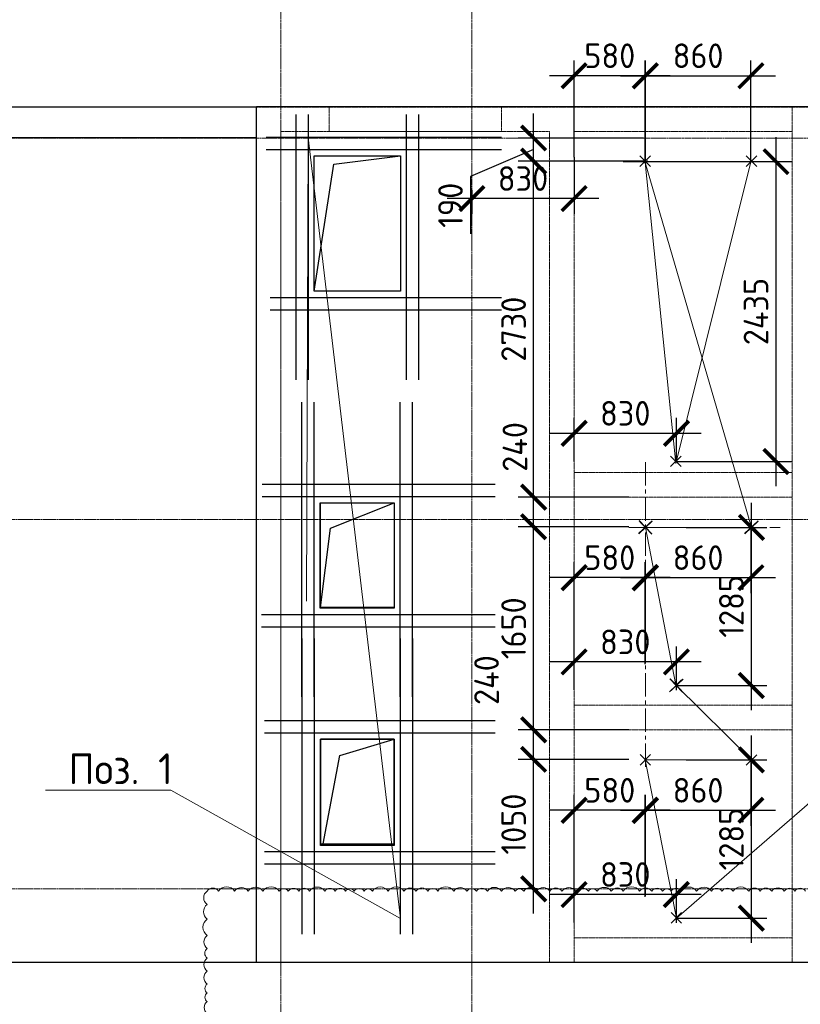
# Model space of a CAD drawing. Header units: millimetres. Extents: x -348641 to 659084, y -187953 to 16029.
# Tile 607 of 656: x -95085 to -88747, y -82071 to -74071. Entities that reach past the tile are written whole.
import ezdxf
from ezdxf import colors
from ezdxf.entities.mleader import LeaderData, LeaderLine
from ezdxf.math import Vec2, Vec3

# ---------------------------------------------------------------- set-up
doc = ezdxf.new("R2010")
doc.units = ezdxf.units.MM
for name, pattern in [('______5', [1100, 800, -100, 100, -100]), ('CENTER2', [28.575, 19.05, -3.175, 3.175, -3.175]), ('DASHED', [7, 5, -2, 0]), ('осевая', [50.8, 31.75, -6.35, 6.35, -6.35])]:
    doc.linetypes.add(name, pattern=pattern)
doc.layers.add('1Frame', color=255, linetype='Continuous')
doc.layers.add('2CenterLine', color=2, linetype='CENTER2')
for name, color, linetype, lineweight in [('_0.25', 114, 'Continuous', 25), ('_0.5', 94, 'Continuous', 50), ('Standard', 7, 'Continuous', 25), ('Оси', 40, '______5', 18), ('Перекрытие ж_бетон', 1, 'Continuous', 30), ('подоснова', 151, 'Continuous', 5), ('СТЕНЫ', 3, 'Continuous', 30)]:
    doc.layers.add(name, color=color, linetype=linetype, lineweight=lineweight)
doc.styles.add('GOST-2.304_Type-B', font='GOST_Common.ttf')
doc.dimstyles.new('СПДС', dxfattribs={"dimscale": 100, "dimtxt": 2.5, "dimasz": 2, "dimexe": 1.25, "dimexo": 0, "dimtad": 1, "dimdec": 0, "dimrnd": 5, "dimtxsty": 'GOST-2.304_Type-B', "dimblk": 'ARCHTICK', "dimcen": 2.5, "dimdle": 2, "dimclrd": 1, "dimclre": 1, "dimclrt": 1, "dimadec": 0, "dimazin": 2, "dimtfac": 0.75, "dimtdec": 0, "dimtmove": 1, "dimatfit": 3, "dimfxl": 1, "dimtfillclr": 256, "dimtolj": 1, "dimarcsym": 1})

# ---------------------------------------------------------------- blocks, each defined once
blk = doc.blocks.new('*U645')
at = {"layer": '_0.25', "ltscale": 100}
blk.add_lwpolyline([(0, 700), (1100, 700), (1100, 0), (0, 0)], close=True, dxfattribs=at)
at = {"layer": '_0.5', "color": 7, "lineweight": 30, "ltscale": 100}
for p, q in [((-150, 1057.5), (-150, -820)), ((-50, 1057.5), (-50, -820)), ((1150, -820), (1150, 1089.4)), ((1250, -820), (1250, 1089.4)), ((1436.9, 850), (-720, 850)), ((1436.9, 750), (-720, 750)), ((-720, -50), (1436.9, -50)), ((-720, -150), (1436.9, -150))]:
    blk.add_line(p, q, dxfattribs=at)
blk = doc.blocks.new('*U646')
at = {"layer": '_0.25', "ltscale": 100}
blk.add_lwpolyline([(0, 600.5), (855.1, 600.5), (855.1, 0), (0, 0)], close=True, dxfattribs=at)
at = {"layer": '_0.5', "color": 7, "lineweight": 30, "ltscale": 100}
for p, q in [((-150, 1077.3), (-150, -820)), ((-50, 1077.3), (-50, -820)), ((905.1, -820), (905.1, 1071.6)), ((1005.1, -820), (1005.1, 1071.6)), ((1675.1, 750.5), (-720, 750.5)), ((1675.1, 650.5), (-720, 650.5)), ((-720, -50), (1675.1, -50)), ((-720, -150), (1675.1, -150))]:
    blk.add_line(p, q, dxfattribs=at)
blk = doc.blocks.new('*U647')
at = {"layer": '_0.25', "ltscale": 100}
blk.add_lwpolyline([(0, 600.5), (862.3, 600.5), (862.3, 0), (0, 0)], close=True, dxfattribs=at)
at = {"layer": '_0.5', "color": 7, "lineweight": 30, "ltscale": 100}
for p, q in [((-150, 1054.6), (-150, -820)), ((-50, 1054.6), (-50, -820)), ((912.3, -820), (912.3, 1054.6)), ((1012.3, -820), (1012.3, 1054.6)), ((1682.3, 750.5), (-720, 750.5)), ((1682.3, 650.5), (-720, 650.5)), ((-720, -50), (1682.3, -50)), ((-720, -150), (1682.3, -150))]:
    blk.add_line(p, q, dxfattribs=at)
blk = doc.blocks.new('_None')
blk = doc.blocks.new('лифт мал.')
at = {"layer": '1Frame'}
for p, q in [((-133316.1, -139982.1), (-133206.7, -139879.5)), ((-133315.5, -139982.9), (-133206, -139880.3)), ((-133314.8, -139983.6), (-133205.4, -139881)), ((-133312.8, -139877.5), (-133210.2, -139987)), ((-133312, -139876.9), (-133209.5, -139986.3)), ((-133311.3, -139876.2), (-133208.7, -139985.6)), ((-132456.1, -139982.1), (-132346.7, -139879.5)), ((-132455.5, -139982.9), (-132346, -139880.3)), ((-132454.8, -139983.6), (-132345.4, -139881)), ((-132452.8, -139877.5), (-132350.2, -139987)), ((-132452, -139876.9), (-132349.5, -139986.3)), ((-132451.3, -139876.2), (-132348.7, -139985.6)), ((-133066.1, -141267.1), (-132956.7, -141164.5)), ((-133065.5, -141267.9), (-132956, -141165.3)), ((-133064.8, -141268.6), (-132955.4, -141166)), ((-133062.8, -141162.5), (-132960.2, -141272)), ((-133062, -141161.9), (-132959.5, -141271.3)), ((-133061.3, -141161.2), (-132958.7, -141270.6))]:
    blk.add_line(p, q, dxfattribs=at)
at = {"layer": '2CenterLine', "lineweight": 0, "ltscale": 10}
for p, q in [((-133260.7, -141878.4), (-133260.7, -139402.3)), ((-133395, -139931.6), (-132168.2, -139931.6))]:
    blk.add_line(p, q, dxfattribs=at)
blk = doc.blocks.new('_ArchTick')
at = {"color": 0, "linetype": 'ByBlock', "const_width": 0.15}
blk.add_lwpolyline([(-0.5, -0.5), (0.5, 0.5)], dxfattribs=at)
blk = doc.blocks.new('*D1347')
at = {"layer": '_0.5', "color": 1, "lineweight": -2, "transparency": 16777216}
for p, q in [((-90006.5, -75228.9), (-90006.5, -74401.9)), ((-89148, -75230.3), (-89148, -74401.9)), ((-90206.5, -74526.9), (-88948, -74526.9))]:
    blk.add_line(p, q, dxfattribs=at)
at = {"layer": 'DEFPOINTS', "color": 0, "lineweight": 0, "transparency": 16777216}
for p in [(-89148, -74526.9), (-90006.5, -75228.9), (-89148, -75230.3)]:
    blk.add_point(p, dxfattribs=at)
at = {"layer": '_0.5', "color": 1, "lineweight": -2, "transparency": 16777216, "xscale": 200, "yscale": 200, "zscale": 200, "rotation": 180}
blk.add_blockref('_ArchTick', (-90006.5, -74526.9), dxfattribs=at)
at = {"layer": '_0.5', "color": 1, "lineweight": -2, "transparency": 16777216, "xscale": 200, "yscale": 200, "zscale": 200}
blk.add_blockref('_ArchTick', (-89148, -74526.9), dxfattribs=at)
at = {"layer": '_0.5', "color": 1, "lineweight": 0, "transparency": 16777216, "insert": (-89577.2, -74364.4), "char_height": 200, "attachment_point": 5, "style": 'GOST-2.304_Type-B'}
blk.add_mtext('\\A1;860', dxfattribs=at)
blk = doc.blocks.new('*D1348')
at = {"layer": '_0.5', "color": 1, "lineweight": -2, "transparency": 16777216}
for p, q in [((-90912.5, -75421), (-90912.5, -74832.8)), ((-90021.7, -75032.8), (-91037.5, -75032.8)), ((-90912.5, -75126.9), (-91425.1, -75346.7)), ((-90003.8, -75221), (-91037.5, -75221)), ((-91425.1, -75346.7), (-91425.1, -75811.7))]:
    blk.add_line(p, q, dxfattribs=at)
at = {"layer": 'DEFPOINTS', "color": 0, "lineweight": 0, "transparency": 16777216}
for p in [(-90912.5, -75032.8), (-90021.7, -75032.8, 360), (-90003.8, -75221, 360)]:
    blk.add_point(p, dxfattribs=at)
at = {"layer": '_0.5', "color": 1, "lineweight": -2, "transparency": 16777216, "xscale": 200, "yscale": 200, "zscale": 200}
for p, rotation in [((-90912.5, -75032.8), 90), ((-90912.5, -75221), 270)]:
    blk.add_blockref('_ArchTick', p, dxfattribs=dict(at, rotation=rotation))
at = {"layer": '_0.5', "color": 1, "lineweight": 0, "transparency": 16777216, "insert": (-91587.6, -75579.2), "char_height": 200, "attachment_point": 5, "rotation": 90, "style": 'GOST-2.304_Type-B'}
blk.add_mtext('\\A1;190', dxfattribs=at)
blk = doc.blocks.new('*D1351')
at = {"layer": '_0.5', "color": 1, "lineweight": -2, "transparency": 16777216}
for p, q in [((-96753, -81329.2), (-96753, -80729.2)), ((-96409.3, -80932.8), (-96409.3, -81931.8)), ((-96141.5, -81132.8), (-96534.3, -81132.8)), ((-96409.3, -81432.3), (-96753, -81329.2)), ((-93163.8, -81731.8), (-96534.3, -81731.8))]:
    blk.add_line(p, q, dxfattribs=at)
at = {"layer": 'DEFPOINTS', "color": 0, "lineweight": 0, "transparency": 16777216}
for p in [(-96141.5, -81132.8), (-96409.3, -81731.8), (-93163.8, -81731.8, 358)]:
    blk.add_point(p, dxfattribs=at)
at = {"layer": '_0.5', "color": 1, "lineweight": -2, "transparency": 16777216, "xscale": 200, "yscale": 200, "zscale": 200}
for p, rotation in [((-96409.3, -81132.8), 90), ((-96409.3, -81731.8), 270)]:
    blk.add_blockref('_ArchTick', p, dxfattribs=dict(at, rotation=rotation))
at = {"layer": '_0.5', "color": 1, "lineweight": 0, "transparency": 16777216, "insert": (-96940.5, -81029.2), "char_height": 250, "attachment_point": 5, "rotation": 90, "style": 'GOST-2.304_Type-B'}
blk.add_mtext('\\A1;600', dxfattribs=at)
blk = doc.blocks.new('*D1406')
at = {"layer": '_0.5', "color": 1, "lineweight": -2, "transparency": 16777216}
for p, q in [((-90583.8, -75187.9), (-90583.8, -74401.9)), ((-90004.6, -75221), (-90004.6, -74401.9)), ((-89804.6, -74526.9), (-90783.8, -74526.9))]:
    blk.add_line(p, q, dxfattribs=at)
at = {"layer": 'DEFPOINTS', "color": 0, "lineweight": 0, "transparency": 16777216}
for p in [(-90583.8, -74526.9), (-90583.8, -75187.9), (-90004.6, -75221, -360)]:
    blk.add_point(p, dxfattribs=at)
at = {"layer": '_0.5', "color": 1, "lineweight": -2, "transparency": 16777216, "xscale": 200, "yscale": 200, "zscale": 200, "rotation": 180}
blk.add_blockref('_ArchTick', (-90583.8, -74526.9), dxfattribs=at)
at = {"layer": '_0.5', "color": 1, "lineweight": -2, "transparency": 16777216, "xscale": 200, "yscale": 200, "zscale": 200}
blk.add_blockref('_ArchTick', (-90004.6, -74526.9), dxfattribs=at)
at = {"layer": '_0.5', "color": 1, "lineweight": 0, "transparency": 16777216, "insert": (-90294.2, -74364.4), "char_height": 200, "attachment_point": 5, "style": 'GOST-2.304_Type-B'}
blk.add_mtext('\\A1;580', dxfattribs=at)
blk = doc.blocks.new('*D1358')
at = {"layer": '_0.5', "color": 1, "lineweight": -2, "transparency": 16777216}
for p, q in [((-88944.7, -75024.7), (-88944.7, -77860.8)), ((-90185.1, -75224.7), (-88819.7, -75224.7)), ((-89758.3, -77660.8), (-88819.7, -77660.8))]:
    blk.add_line(p, q, dxfattribs=at)
at = {"layer": 'DEFPOINTS', "color": 0, "lineweight": 0, "transparency": 16777216}
for p in [(-90185.1, -75224.7), (-89758.3, -77660.8, -360), (-88944.7, -77660.8)]:
    blk.add_point(p, dxfattribs=at)
at = {"layer": '_0.5', "color": 1, "lineweight": -2, "transparency": 16777216, "xscale": 200, "yscale": 200, "zscale": 200}
for p, rotation in [((-88944.7, -75224.7), 90), ((-88944.7, -77660.8), 270)]:
    blk.add_blockref('_ArchTick', p, dxfattribs=dict(at, rotation=rotation))
at = {"layer": '_0.5', "color": 1, "lineweight": 0, "transparency": 16777216, "insert": (-89107.2, -76442.7), "char_height": 200, "attachment_point": 5, "rotation": 90, "style": 'GOST-2.304_Type-B'}
blk.add_mtext('\\A1;2435', dxfattribs=at)
blk = doc.blocks.new('*D1407')
at = {"layer": '_0.5', "color": 1, "lineweight": -2, "transparency": 16777216}
for p, q in [((-90583.8, -77660.3), (-90583.8, -77307.1)), ((-89753.3, -77660.7), (-89753.3, -77307.1)), ((-89553.3, -77432.1), (-90783.8, -77432.1))]:
    blk.add_line(p, q, dxfattribs=at)
at = {"layer": 'DEFPOINTS', "color": 0, "lineweight": 0, "transparency": 16777216}
for p in [(-90583.8, -77432.1), (-90583.8, -77660.3), (-89753.3, -77660.7, -9.8)]:
    blk.add_point(p, dxfattribs=at)
at = {"layer": '_0.5', "color": 1, "lineweight": -2, "transparency": 16777216, "xscale": 200, "yscale": 200, "zscale": 200, "rotation": 180}
blk.add_blockref('_ArchTick', (-90583.8, -77432.1), dxfattribs=at)
at = {"layer": '_0.5', "color": 1, "lineweight": -2, "transparency": 16777216, "xscale": 200, "yscale": 200, "zscale": 200}
blk.add_blockref('_ArchTick', (-89753.3, -77432.1), dxfattribs=at)
at = {"layer": '_0.5', "color": 1, "lineweight": 0, "transparency": 16777216, "insert": (-90168.5, -77269.6), "char_height": 200, "attachment_point": 5, "style": 'GOST-2.304_Type-B'}
blk.add_mtext('\\A1;830', dxfattribs=at)
blk = doc.blocks.new('*D1359')
at = {"layer": '_0.5', "color": 1, "lineweight": -2, "transparency": 16777216}
for p, q in [((-89148, -78195.7), (-89148, -78729.5)), ((-90006.5, -79306.5), (-90006.5, -78479.5)), ((-90206.5, -78604.5), (-88948, -78604.5))]:
    blk.add_line(p, q, dxfattribs=at)
at = {"layer": 'DEFPOINTS', "color": 0, "lineweight": 0, "transparency": 16777216}
for p in [(-89148, -78195.7), (-89148, -78604.5), (-90006.5, -79306.5)]:
    blk.add_point(p, dxfattribs=at)
at = {"layer": '_0.5', "color": 1, "lineweight": -2, "transparency": 16777216, "xscale": 200, "yscale": 200, "zscale": 200, "rotation": 180}
blk.add_blockref('_ArchTick', (-90006.5, -78604.5), dxfattribs=at)
at = {"layer": '_0.5', "color": 1, "lineweight": -2, "transparency": 16777216, "xscale": 200, "yscale": 200, "zscale": 200}
blk.add_blockref('_ArchTick', (-89148, -78604.5), dxfattribs=at)
at = {"layer": '_0.5', "color": 1, "lineweight": 0, "transparency": 16777216, "insert": (-89577.2, -78442), "char_height": 200, "attachment_point": 5, "style": 'GOST-2.304_Type-B'}
blk.add_mtext('\\A1;860', dxfattribs=at)
blk = doc.blocks.new('*D1360')
at = {"layer": '_0.5', "color": 1, "lineweight": -2, "transparency": 16777216}
for p, q in [((-90583.8, -79265.5), (-90583.8, -78479.5)), ((-90004.6, -79298.6), (-90004.6, -78479.5)), ((-89804.6, -78604.5), (-90783.8, -78604.5))]:
    blk.add_line(p, q, dxfattribs=at)
at = {"layer": 'DEFPOINTS', "color": 0, "lineweight": 0, "transparency": 16777216}
for p in [(-90583.8, -78604.5), (-90583.8, -79265.5), (-90004.6, -79298.6, -360)]:
    blk.add_point(p, dxfattribs=at)
at = {"layer": '_0.5', "color": 1, "lineweight": -2, "transparency": 16777216, "xscale": 200, "yscale": 200, "zscale": 200, "rotation": 180}
blk.add_blockref('_ArchTick', (-90583.8, -78604.5), dxfattribs=at)
at = {"layer": '_0.5', "color": 1, "lineweight": -2, "transparency": 16777216, "xscale": 200, "yscale": 200, "zscale": 200}
blk.add_blockref('_ArchTick', (-90004.6, -78604.5), dxfattribs=at)
at = {"layer": '_0.5', "color": 1, "lineweight": 0, "transparency": 16777216, "insert": (-90294.2, -78442), "char_height": 200, "attachment_point": 5, "style": 'GOST-2.304_Type-B'}
blk.add_mtext('\\A1;580', dxfattribs=at)
blk = doc.blocks.new('*D1408')
at = {"layer": '_0.5', "color": 1, "lineweight": -2, "transparency": 16777216}
for p, q in [((-90912.5, -78390.7), (-90912.5, -77751)), ((-90138.6, -77951), (-91037.5, -77951)), ((-90138.6, -78190.7), (-91037.5, -78190.7))]:
    blk.add_line(p, q, dxfattribs=at)
at = {"layer": 'DEFPOINTS', "color": 0, "lineweight": 0, "transparency": 16777216}
for p in [(-90912.5, -77951), (-90138.6, -77951), (-90138.6, -78190.7, -360)]:
    blk.add_point(p, dxfattribs=at)
at = {"layer": '_0.5', "color": 1, "lineweight": -2, "transparency": 16777216, "xscale": 200, "yscale": 200, "zscale": 200}
for p, rotation in [((-90912.5, -77951), 90), ((-90912.5, -78190.7), 270)]:
    blk.add_blockref('_ArchTick', p, dxfattribs=dict(at, rotation=rotation))
at = {"layer": '_0.5', "color": 1, "lineweight": 0, "transparency": 16777216, "insert": (-91064.5, -77542.6), "char_height": 200, "attachment_point": 5, "rotation": 90, "style": 'GOST-2.304_Type-B'}
blk.add_mtext('\\A1;240', dxfattribs=at)
blk = doc.blocks.new('*D1409')
at = {"layer": '_0.5', "color": 1, "lineweight": -2, "transparency": 16777216}
for p, q in [((-89144.4, -79680.8), (-89144.4, -77995.7)), ((-89673.4, -78195.7), (-89019.4, -78195.7)), ((-89753, -79480.8), (-89019.4, -79480.8))]:
    blk.add_line(p, q, dxfattribs=at)
at = {"layer": 'DEFPOINTS', "color": 0, "lineweight": 0, "transparency": 16777216}
for p in [(-89673.4, -78195.7, -360), (-89144.4, -78195.7), (-89753, -79480.8, -360)]:
    blk.add_point(p, dxfattribs=at)
at = {"layer": '_0.5', "color": 1, "lineweight": -2, "transparency": 16777216, "xscale": 200, "yscale": 200, "zscale": 200}
for p, rotation in [((-89144.4, -78195.7), 90), ((-89144.4, -79480.8), 270)]:
    blk.add_blockref('_ArchTick', p, dxfattribs=dict(at, rotation=rotation))
at = {"layer": '_0.5', "color": 1, "lineweight": 0, "transparency": 16777216, "insert": (-89306.9, -78838.2), "char_height": 200, "attachment_point": 5, "rotation": 90, "style": 'GOST-2.304_Type-B'}
blk.add_mtext('\\A1;1285', dxfattribs=at)
blk = doc.blocks.new('*D1361')
at = {"layer": '_0.5', "color": 1, "lineweight": -2, "transparency": 16777216}
for p, q in [((-90583.8, -79517), (-90583.8, -79163.8)), ((-89753.3, -79517.5), (-89753.3, -79163.8)), ((-89553.3, -79288.8), (-90783.8, -79288.8))]:
    blk.add_line(p, q, dxfattribs=at)
at = {"layer": 'DEFPOINTS', "color": 0, "lineweight": 0, "transparency": 16777216}
for p in [(-90583.8, -79288.8), (-90583.8, -79517), (-89753.3, -79517.5, -9.8)]:
    blk.add_point(p, dxfattribs=at)
at = {"layer": '_0.5', "color": 1, "lineweight": -2, "transparency": 16777216, "xscale": 200, "yscale": 200, "zscale": 200, "rotation": 180}
blk.add_blockref('_ArchTick', (-90583.8, -79288.8), dxfattribs=at)
at = {"layer": '_0.5', "color": 1, "lineweight": -2, "transparency": 16777216, "xscale": 200, "yscale": 200, "zscale": 200}
blk.add_blockref('_ArchTick', (-89753.3, -79288.8), dxfattribs=at)
at = {"layer": '_0.5', "color": 1, "lineweight": 0, "transparency": 16777216, "insert": (-90168.5, -79126.3), "char_height": 200, "attachment_point": 5, "style": 'GOST-2.304_Type-B'}
blk.add_mtext('\\A1;830', dxfattribs=at)
blk = doc.blocks.new('*D1362')
at = {"layer": '_0.5', "color": 1, "lineweight": -2, "transparency": 16777216}
for p, q in [((-89148, -80085.7), (-89148, -80619.5)), ((-90006.5, -81196.5), (-90006.5, -80369.5)), ((-90206.5, -80494.5), (-88948, -80494.5))]:
    blk.add_line(p, q, dxfattribs=at)
at = {"layer": 'DEFPOINTS', "color": 0, "lineweight": 0, "transparency": 16777216}
for p in [(-89148, -80085.7), (-89148, -80494.5), (-90006.5, -81196.5)]:
    blk.add_point(p, dxfattribs=at)
at = {"layer": '_0.5', "color": 1, "lineweight": -2, "transparency": 16777216, "xscale": 200, "yscale": 200, "zscale": 200, "rotation": 180}
blk.add_blockref('_ArchTick', (-90006.5, -80494.5), dxfattribs=at)
at = {"layer": '_0.5', "color": 1, "lineweight": -2, "transparency": 16777216, "xscale": 200, "yscale": 200, "zscale": 200}
blk.add_blockref('_ArchTick', (-89148, -80494.5), dxfattribs=at)
at = {"layer": '_0.5', "color": 1, "lineweight": 0, "transparency": 16777216, "insert": (-89577.2, -80332), "char_height": 200, "attachment_point": 5, "style": 'GOST-2.304_Type-B'}
blk.add_mtext('\\A1;860', dxfattribs=at)
blk = doc.blocks.new('*D1363')
at = {"layer": '_0.5', "color": 1, "lineweight": -2, "transparency": 16777216}
for p, q in [((-90583.8, -81155.5), (-90583.8, -80369.5)), ((-90004.6, -81188.6), (-90004.6, -80369.5)), ((-89804.6, -80494.5), (-90783.8, -80494.5))]:
    blk.add_line(p, q, dxfattribs=at)
at = {"layer": 'DEFPOINTS', "color": 0, "lineweight": 0, "transparency": 16777216}
for p in [(-90583.8, -80494.5), (-90583.8, -81155.5), (-90004.6, -81188.6, -360)]:
    blk.add_point(p, dxfattribs=at)
at = {"layer": '_0.5', "color": 1, "lineweight": -2, "transparency": 16777216, "xscale": 200, "yscale": 200, "zscale": 200, "rotation": 180}
blk.add_blockref('_ArchTick', (-90583.8, -80494.5), dxfattribs=at)
at = {"layer": '_0.5', "color": 1, "lineweight": -2, "transparency": 16777216, "xscale": 200, "yscale": 200, "zscale": 200}
blk.add_blockref('_ArchTick', (-90004.6, -80494.5), dxfattribs=at)
at = {"layer": '_0.5', "color": 1, "lineweight": 0, "transparency": 16777216, "insert": (-90294.2, -80332), "char_height": 200, "attachment_point": 5, "style": 'GOST-2.304_Type-B'}
blk.add_mtext('\\A1;580', dxfattribs=at)
blk = doc.blocks.new('*D1364')
at = {"layer": '_0.5', "color": 1, "lineweight": -2, "transparency": 16777216}
for p, q in [((-90912.5, -80280.7), (-90912.5, -79641)), ((-90138.6, -79841), (-91037.5, -79841)), ((-90138.6, -80080.7), (-91037.5, -80080.7))]:
    blk.add_line(p, q, dxfattribs=at)
at = {"layer": 'DEFPOINTS', "color": 0, "lineweight": 0, "transparency": 16777216}
for p in [(-90912.5, -79841), (-90138.6, -79841), (-90138.6, -80080.7, -360)]:
    blk.add_point(p, dxfattribs=at)
at = {"layer": '_0.5', "color": 1, "lineweight": -2, "transparency": 16777216, "xscale": 200, "yscale": 200, "zscale": 200}
for p, rotation in [((-90912.5, -79841), 90), ((-90912.5, -80080.7), 270)]:
    blk.add_blockref('_ArchTick', p, dxfattribs=dict(at, rotation=rotation))
at = {"layer": '_0.5', "color": 1, "lineweight": 0, "transparency": 16777216, "insert": (-91294.9, -79436.8), "char_height": 200, "attachment_point": 5, "rotation": 90, "style": 'GOST-2.304_Type-B'}
blk.add_mtext('\\A1;240', dxfattribs=at)
blk = doc.blocks.new('*D1365')
at = {"layer": '_0.5', "color": 1, "lineweight": -2, "transparency": 16777216}
for p, q in [((-89144.4, -81570.8), (-89144.4, -79885.7)), ((-89673.4, -80085.7), (-89019.4, -80085.7)), ((-89753, -81370.8), (-89019.4, -81370.8))]:
    blk.add_line(p, q, dxfattribs=at)
at = {"layer": 'DEFPOINTS', "color": 0, "lineweight": 0, "transparency": 16777216}
for p in [(-89673.4, -80085.7, -360), (-89144.4, -80085.7), (-89753, -81370.8, -360)]:
    blk.add_point(p, dxfattribs=at)
at = {"layer": '_0.5', "color": 1, "lineweight": -2, "transparency": 16777216, "xscale": 200, "yscale": 200, "zscale": 200}
for p, rotation in [((-89144.4, -80085.7), 90), ((-89144.4, -81370.8), 270)]:
    blk.add_blockref('_ArchTick', p, dxfattribs=dict(at, rotation=rotation))
at = {"layer": '_0.5', "color": 1, "lineweight": 0, "transparency": 16777216, "insert": (-89306.9, -80728.2), "char_height": 200, "attachment_point": 5, "rotation": 90, "style": 'GOST-2.304_Type-B'}
blk.add_mtext('\\A1;1285', dxfattribs=at)
blk = doc.blocks.new('*D1366')
at = {"layer": '_0.5', "color": 1, "lineweight": -2, "transparency": 16777216}
for p, q in [((-90583.8, -81407), (-90583.8, -81053.8)), ((-89753.3, -81407.5), (-89753.3, -81053.8)), ((-89553.3, -81178.8), (-90783.8, -81178.8))]:
    blk.add_line(p, q, dxfattribs=at)
at = {"layer": 'DEFPOINTS', "color": 0, "lineweight": 0, "transparency": 16777216}
for p in [(-90583.8, -81178.8), (-90583.8, -81407), (-89753.3, -81407.5, -9.8)]:
    blk.add_point(p, dxfattribs=at)
at = {"layer": '_0.5', "color": 1, "lineweight": -2, "transparency": 16777216, "xscale": 200, "yscale": 200, "zscale": 200, "rotation": 180}
blk.add_blockref('_ArchTick', (-90583.8, -81178.8), dxfattribs=at)
at = {"layer": '_0.5', "color": 1, "lineweight": -2, "transparency": 16777216, "xscale": 200, "yscale": 200, "zscale": 200}
blk.add_blockref('_ArchTick', (-89753.3, -81178.8), dxfattribs=at)
at = {"layer": '_0.5', "color": 1, "lineweight": 0, "transparency": 16777216, "insert": (-90168.5, -81016.3), "char_height": 200, "attachment_point": 5, "style": 'GOST-2.304_Type-B'}
blk.add_mtext('\\A1;830', dxfattribs=at)
blk = doc.blocks.new('*D1410')
at = {"layer": '_0.5', "color": 1, "lineweight": -2, "transparency": 16777216}
for p, q in [((-90912.5, -81332.8), (-90912.5, -79880.7)), ((-90855.5, -80080.7), (-91037.5, -80080.7)), ((-90882.6, -81132.8), (-91037.5, -81132.8))]:
    blk.add_line(p, q, dxfattribs=at)
at = {"layer": 'DEFPOINTS', "color": 0, "lineweight": 0, "transparency": 16777216}
for p in [(-90912.5, -80080.7), (-90855.5, -80080.7), (-90882.6, -81132.8)]:
    blk.add_point(p, dxfattribs=at)
at = {"layer": '_0.5', "color": 1, "lineweight": -2, "transparency": 16777216, "xscale": 200, "yscale": 200, "zscale": 200}
for p, rotation in [((-90912.5, -80080.7), 90), ((-90912.5, -81132.8), 270)]:
    blk.add_blockref('_ArchTick', p, dxfattribs=dict(at, rotation=rotation))
at = {"layer": '_0.5', "color": 1, "lineweight": 0, "transparency": 16777216, "insert": (-91075, -80606.7), "char_height": 200, "attachment_point": 5, "rotation": 90, "style": 'GOST-2.304_Type-B'}
blk.add_mtext('\\A1;1050', dxfattribs=at)
blk = doc.blocks.new('*D1367')
at = {"layer": '_0.5', "color": 1, "lineweight": -2, "transparency": 16777216}
for p, q in [((-90912.5, -80041), (-90912.5, -77990.7)), ((-90816.5, -78190.7), (-91037.5, -78190.7)), ((-90138.6, -79841), (-91037.5, -79841))]:
    blk.add_line(p, q, dxfattribs=at)
at = {"layer": 'DEFPOINTS', "color": 0, "lineweight": 0, "transparency": 16777216}
for p in [(-90912.5, -78190.7), (-90816.5, -78190.7), (-90138.6, -79841)]:
    blk.add_point(p, dxfattribs=at)
at = {"layer": '_0.5', "color": 1, "lineweight": -2, "transparency": 16777216, "xscale": 200, "yscale": 200, "zscale": 200}
for p, rotation in [((-90912.5, -78190.7), 90), ((-90912.5, -79841), 270)]:
    blk.add_blockref('_ArchTick', p, dxfattribs=dict(at, rotation=rotation))
at = {"layer": '_0.5', "color": 1, "lineweight": 0, "transparency": 16777216, "insert": (-91075, -79015.9), "char_height": 200, "attachment_point": 5, "rotation": 90, "style": 'GOST-2.304_Type-B'}
blk.add_mtext('\\A1;1650', dxfattribs=at)
blk = doc.blocks.new('*D1411')
at = {"layer": '_0.5', "color": 1, "lineweight": -2, "transparency": 16777216}
for p, q in [((-90912.5, -78151), (-90912.5, -75021)), ((-90783.8, -75221), (-91037.5, -75221)), ((-90138.6, -77951), (-91037.5, -77951))]:
    blk.add_line(p, q, dxfattribs=at)
at = {"layer": 'DEFPOINTS', "color": 0, "lineweight": 0, "transparency": 16777216}
for p in [(-90912.5, -75221), (-90783.8, -75221, -360), (-90138.6, -77951)]:
    blk.add_point(p, dxfattribs=at)
at = {"layer": '_0.5', "color": 1, "lineweight": -2, "transparency": 16777216, "xscale": 200, "yscale": 200, "zscale": 200}
for p, rotation in [((-90912.5, -75221), 90), ((-90912.5, -77951), 270)]:
    blk.add_blockref('_ArchTick', p, dxfattribs=dict(at, rotation=rotation))
at = {"layer": '_0.5', "color": 1, "lineweight": 0, "transparency": 16777216, "insert": (-91075, -76586), "char_height": 200, "attachment_point": 5, "rotation": 90, "style": 'GOST-2.304_Type-B'}
blk.add_mtext('\\A1;2730', dxfattribs=at)
blk = doc.blocks.new('*D1412')
at = {"layer": '_0.5', "color": 1, "lineweight": -2, "transparency": 16777216}
for p, q in [((-90583.8, -75187.9), (-90583.8, -75649.7)), ((-91413.8, -75456.7), (-91413.8, -75649.7)), ((-90383.8, -75524.7), (-91613.8, -75524.7))]:
    blk.add_line(p, q, dxfattribs=at)
at = {"layer": 'DEFPOINTS', "color": 0, "lineweight": 0, "transparency": 16777216}
for p in [(-90583.8, -75187.9), (-91413.8, -75456.7), (-91413.8, -75524.7)]:
    blk.add_point(p, dxfattribs=at)
at = {"layer": '_0.5', "color": 1, "lineweight": -2, "transparency": 16777216, "xscale": 200, "yscale": 200, "zscale": 200, "rotation": 180}
blk.add_blockref('_ArchTick', (-91413.8, -75524.7), dxfattribs=at)
at = {"layer": '_0.5', "color": 1, "lineweight": -2, "transparency": 16777216, "xscale": 200, "yscale": 200, "zscale": 200}
blk.add_blockref('_ArchTick', (-90583.8, -75524.7), dxfattribs=at)
at = {"layer": '_0.5', "color": 1, "lineweight": 0, "transparency": 16777216, "insert": (-90998.8, -75362.2), "char_height": 200, "attachment_point": 5, "style": 'GOST-2.304_Type-B'}
blk.add_mtext('\\A1;830', dxfattribs=at)
blk = doc.blocks.new('*D1425')
at = {"layer": '_0.5', "color": 1, "lineweight": -2, "transparency": 16777216}
for p, q in [((-96753, -74802.9), (-96753, -74202.9)), ((-96409.3, -75231), (-96409.3, -74581)), ((-93163.6, -74781), (-96534.3, -74781)), ((-96409.3, -74906), (-96753, -74802.9)), ((-93163.6, -75031), (-96534.3, -75031))]:
    blk.add_line(p, q, dxfattribs=at)
at = {"layer": 'DEFPOINTS', "color": 0, "lineweight": 0, "transparency": 16777216}
for p in [(-96409.3, -74781), (-93163.6, -74781), (-93163.6, -75031)]:
    blk.add_point(p, dxfattribs=at)
at = {"layer": '_0.5', "color": 1, "lineweight": -2, "transparency": 16777216, "xscale": 200, "yscale": 200, "zscale": 200}
for p, rotation in [((-96409.3, -74781), 90), ((-96409.3, -75031), 270)]:
    blk.add_blockref('_ArchTick', p, dxfattribs=dict(at, rotation=rotation))
at = {"layer": '_0.5', "color": 1, "lineweight": 0, "transparency": 16777216, "insert": (-96940.5, -74502.9), "char_height": 250, "attachment_point": 5, "rotation": 90, "style": 'GOST-2.304_Type-B'}
blk.add_mtext('\\A1;250', dxfattribs=at)

msp = doc.modelspace()

# ---------------------------------------------------------------- linework, layer by layer
at = {"layer": '_0.5', "color": 4, "lineweight": 35, "elevation": -360}
for points in [[(-90048.9, -75178.5), (-89964, -75263.5)], [(-89964, -75178.5), (-90048.9, -75263.5)], [(-90047.5, -78152.5), (-89962.6, -78237.5)], [(-89962.6, -78152.5), (-90047.5, -78237.5)], [(-89185.5, -78153.2), (-89100.5, -78238.2)], [(-89100.5, -78153.2), (-89185.5, -78238.2)], [(-90047.5, -80042.5), (-89962.6, -80127.5)], [(-89962.6, -80042.5), (-90047.5, -80127.5)], [(-89185.5, -80043.2), (-89100.5, -80128.2)], [(-89100.5, -80043.2), (-89185.5, -80128.2)]]:
    msp.add_lwpolyline(points, dxfattribs=at)
at = {"layer": '_0.5', "color": 4, "lineweight": 35}
for points in [[(-89186.2, -75178.5), (-89101.2, -75263.5)], [(-89101.2, -75178.5), (-89186.2, -75263.5)], [(-89800.8, -77617.8), (-89715.8, -77702.7)], [(-89715.8, -77617.8), (-89800.8, -77702.7)], [(-89795.8, -79435.8), (-89710.8, -79520.8)], [(-89710.8, -79435.8), (-89795.8, -79520.8)], [(-89795.8, -81325.8), (-89710.8, -81410.8)], [(-89710.8, -81325.8), (-89795.8, -81410.8)]]:
    msp.add_lwpolyline(points, dxfattribs=at)
at = {"layer": '_0.5', "color": 240, "lineweight": 0, "true_color": 0xed1f24}
msp.add_lwpolyline([(-88705.3, -81150.6, 0.520567), (-88790.9, -81150.6, 0.520567), (-88877.2, -81150.6, 0.520567), (-88979.2, -81150.6, 0.520567), (-89073, -81150.6, 0.520567), (-89166.2, -81150.6, 0.520567), (-89293.6, -81150.6, 0.520567), (-89383.8, -81150.6, 0.520567), (-89467.7, -81150.6, 0.520567), (-89589.4, -81150.6, 0.520567), (-89714, -81150.6, 0.520567), (-89795.6, -81150.6, 0.520567), (-89865.6, -81150.6, 0.520567), (-89953.8, -81150.6, 0.520567), (-90051.9, -81150.6, 0.520567), (-90184.5, -81150.6, 0.520567), (-90281.8, -81150.6, 0.520567), (-90397.5, -81150.6, 0.520567), (-90468.2, -81150.6, 0.520567), (-90569.1, -81150.6, 0.520567), (-90682.4, -81150.6, 0.520567), (-90782.1, -81150.6, 0.520567), (-90889.3, -81150.6, 0.520567), (-90992.6, -81150.6, 0.520567), (-91062.1, -81150.6, 0.520567), (-91174.2, -81150.6, 0.520567), (-91288.3, -81150.6, 0.520567), (-91377.2, -81150.6, 0.520567), (-91455, -81150.6, 0.520567), (-91561.4, -81150.6, 0.520567), (-91691.1, -81150.6, 0.520567), (-91770.3, -81150.6, 0.520567), (-91868.3, -81150.6, 0.520567), (-91965.3, -81150.6, 0.520567), (-92094.3, -81150.6, 0.520567), (-92222.1, -81150.6, 0.520567), (-92289.5, -81150.6, 0.520567), (-92368.7, -81150.6, 0.520567), (-92440.4, -81150.6, 0.520567), (-92525.1, -81150.6, 0.520567), (-92607, -81150.6, 0.520567), (-92733.2, -81150.6, 0.520567), (-92820.1, -81150.6, 0.520567), (-92904.3, -81150.6, 0.520567), (-92978.7, -81150.6, 0.520567), (-93110.2, -81150.6, 0.520567), (-93230.8, -81150.6, 0.520567), (-93340, -81150.6, 0.520567), (-93471.5, -81150.6, 0.520567), (-93562.9, -81150.6, 0.520567), (-93562.9, -81259.9, 0.520567), (-93562.9, -81378.4, 0.520567), (-93562.9, -81511.4, 0.520567), (-93562.9, -81617, 0.520567), (-93562.9, -81695.2, 0.520567), (-93562.9, -81801, 0.520567), (-93562.9, -81906.4, 0.520567), (-93562.9, -81978.3, 0.520567), (-93562.9, -82049.1, 0.520567), (-93562.9, -82144.2, 0.520567)], format="xyb", dxfattribs=at)
at = {"layer": '_0.5', "color": 4, "lineweight": 0}
for centre, radius in [((-90003.8, -75221), 15), ((-89143.7, -75221), 8.2), ((-89758.3, -77660.3), 4.87), ((-90005.1, -78195, -360), 4.87), ((-89143, -78195.7, -360), 4.87), ((-89753.3, -79478.3), 4.87), ((-90005.1, -80085, -360), 4.87), ((-89143, -80085.7, -360), 4.87), ((-89753.3, -81368.3), 4.87)]:
    msp.add_circle(centre, radius, dxfattribs=at)
at = {"layer": 'Standard', "color": 7, "linetype": 'Continuous', "lineweight": 25, "transparency": 33554687}
for points in [[(-92693.8, -76277.8), (-92535.5, -75245.1), (-91993.8, -75177.8)], [(-92643.8, -78847.8), (-92561.8, -78202.6), (-92043.8, -77997.8)], [(-92621.2, -80767.8), (-92487.2, -80048.6), (-92043.8, -79917.8)]]:
    msp.add_lwpolyline(points, dxfattribs=at)
at = {"layer": 'Оси', "color": 16, "linetype": 'осевая', "lineweight": 0, "ltscale": 0.5, "transparency": 33554687}
for p, q in [((-92963.8, -72600.8), (-92963.8, -83997.2)), ((-91413.8, -72600.8), (-91413.8, -83997.2)), ((-97454.8, -75032.8), (-82307, -75032.8)), ((-97454.8, -78132.8), (-82307, -78132.8)), ((-97454.8, -81132.8), (-82307, -81132.8))]:
    msp.add_line(p, q, dxfattribs=at)
at = {"layer": 'Перекрытие ж_бетон', "color": 3, "elevation": 360}
msp.add_lwpolyline([(-93163.8, -74777.8), (-85813.9, -74777.8), (-85813.9, -81731.8), (-93163.8, -81731.8)], close=True, dxfattribs=at)
at = {"layer": 'Перекрытие ж_бетон', "color": 3}
for points in [[(-91993.8, -76277.8), (-92693.8, -76277.8), (-92693.8, -75177.8), (-91993.8, -75177.8), (-91993.8, -76277.8)], [(-92643.8, -77997.8), (-92043.8, -77997.8), (-92043.8, -78847.8), (-92643.8, -78847.8), (-92643.8, -77997.8)], [(-92043.8, -79917.8), (-92643.8, -79917.8), (-92643.8, -80767.8), (-92043.8, -80767.8), (-92043.8, -79917.8)]]:
    msp.add_lwpolyline(points, close=True, dxfattribs=at)
at = {"layer": 'СТЕНЫ', "color": 252, "linetype": 'DASHED', "lineweight": 0, "ltscale": 0.5, "true_color": 0x939598, "transparency": 33554687}
for p, q in [((-90583.8, -74781), (-90583.8, -81731)), ((-90583.8, -74781), (-90583.8, -74781)), ((-88813.8, -74781), (-88813.8, -81731)), ((-88813.8, -74781), (-88813.8, -74781)), ((-93163.8, -75031), (-93163.8, -75031)), ((-93163.8, -75031), (-93163.8, -81731.8)), ((-92963.8, -74981), (-92963.8, -81731.8, 360)), ((-92963.8, -74981), (-92963.8, -74981)), ((-92963.8, -74981), (-90783.8, -74981)), ((-90783.8, -81731), (-90783.8, -74981)), ((-90783.8, -74981), (-90783.8, -74981)), ((-90583.8, -74981), (-90583.8, -74981)), ((-88813.8, -74981), (-90583.8, -74981)), ((-88813.8, -74981), (-88813.8, -74981)), ((-90583.8, -77751), (-90583.8, -77751)), ((-88813.8, -77751), (-90583.8, -77751)), ((-88813.8, -77751), (-88813.8, -77751)), ((-88813.8, -77951), (-90583.8, -77951)), ((-90583.8, -77951), (-90583.8, -77951)), ((-88813.8, -77951), (-88813.8, -77951)), ((-90583.8, -79641), (-88813.8, -79641)), ((-90583.8, -79641), (-90583.8, -79641)), ((-88813.8, -79641), (-88813.8, -79641)), ((-90583.8, -79841), (-90583.8, -79841)), ((-90583.8, -79841), (-88813.8, -79841)), ((-88813.8, -79841), (-88813.8, -79841)), ((-92963.8, -81181), (-92963.8, -81181)), ((-90583.8, -81531), (-90583.8, -81531)), ((-88813.8, -81531), (-90583.8, -81531)), ((-88813.8, -81531), (-88813.8, -81531)), ((-93163.8, -81731.8, 360), (-92963.8, -81731.8, 360)), ((-90783.8, -81731), (-90783.8, -81731)), ((-90783.8, -81731), (-88613.8, -81731)), ((-90583.8, -81731), (-90583.8, -81731)), ((-88813.8, -81731), (-88813.8, -81731))]:
    msp.add_line(p, q, dxfattribs=at)
msp.add_lwpolyline([(-85813.8, -75031), (-85813.6, -74781), (-93163.6, -74781), (-93163.6, -75031)], dxfattribs=at)
at = {"layer": 'СТЕНЫ', "color": 252, "linetype": 'DASHED', "lineweight": 0, "ltscale": 0.5, "true_color": 0x939598, "transparency": 33554687, "elevation": -360}
msp.add_lwpolyline([(-92573.6, -74778), (-91173.9, -74778), (-91173.9, -74981), (-92573.6, -74981)], close=True, dxfattribs=at)

# ---------------------------------------------------------------- block references
at = {"ltscale": 100, "rotation": 90}
for name, p in [('*U645', (-91993.8, -76277.8)), ('*U646', (-92046.1, -78852.9)), ('*U647', (-92043.8, -80780.1))]:
    msp.add_blockref(name, p, dxfattribs=at)
at = {"layer": '_0.5', "color": 4}
msp.add_blockref('лифт мал.', (43256.4, 61735.9, -360), dxfattribs=at)

# ---------------------------------------------------------------- dimensions: what is measured, and where the dimension line sits
at = {"layer": '_0.5', "color": 1, "lineweight": 0}
for base, p1, p2, picture, middle in [((-96409.3, -74781), (-93163.6, -75031), (-93163.6, -74781), '*D1425', (-96940.5, -74740.4)), ((-96409.3, -81731.8), (-96141.5, -81132.8), (-93163.8, -81731.8, 358), '*D1351', (-96940.5, -81266.7))]:
    dim = msp.add_linear_dim(base=base, p1=p1, p2=p2, angle=90, dimstyle='СПДС', dxfattribs=at)
    dim.commit()
    dim.dimension.update_dxf_attribs({"geometry": picture, "text_midpoint": middle})
for base, p1, p2, picture, middle in [((-90583.8, -74526.9), (-90004.6, -75221, -360), (-90583.8, -75187.9), '*D1406', (-90294.2, -74364.4)), ((-89147.9744, -74526.9449, -360), (-90006.4668, -75228.8655, -360), (-89147.9744, -75230.279, -360), '*D1347', (-89577.2206, -74364.4449, -360)), ((-91413.8, -75524.7), (-90583.8, -75187.9), (-91413.8, -75456.7), '*D1412', (-90998.8, -75362.2)), ((-90583.7738, -77432.0867), (-89753.2746, -77660.7283, -9.8319), (-90583.7738, -77660.2684), '*D1407', (-90168.5242, -77269.5867)), ((-89147.9744, -78604.547, -360), (-90006.4668, -79306.4676, -360), (-89147.9744, -78195.7083, -360), '*D1359', (-89577.2206, -78442.047, -360)), ((-90583.8, -78604.5), (-90004.6, -79298.6, -360), (-90583.8, -79265.5), '*D1360', (-90294.2, -78442)), ((-90583.7738, -79288.8224), (-89753.2746, -79517.464, -9.8319), (-90583.7738, -79517.0041), '*D1361', (-90168.5242, -79126.3224)), ((-89147.9744, -80494.547, -360), (-90006.4668, -81196.4676, -360), (-89147.9744, -80085.7083, -360), '*D1362', (-89577.2206, -80332.047, -360)), ((-90583.8, -80494.5), (-90004.6, -81188.6, -360), (-90583.8, -81155.5), '*D1363', (-90294.2, -80332)), ((-90583.7738, -81178.8224), (-89753.2746, -81407.464, -9.8319), (-90583.7738, -81407.0041), '*D1366', (-90168.5242, -81016.3224))]:
    dim = msp.add_linear_dim(base=base, p1=p1, p2=p2, dimstyle='СПДС', override={"dimtxt": 2}, dxfattribs=at)
    dim.commit()
    dim.dimension.update_dxf_attribs({"geometry": picture, "text_midpoint": middle})
for base, p1, p2, picture, middle in [((-90912.5, -75032.8, -360), (-90003.8, -75221), (-90021.7, -75032.8), '*D1348', (-91425.1, -75409.2, -360)), ((-90912.5, -77951), (-90138.6, -78190.7, -360), (-90138.6, -77951), '*D1408', (-90902, -77542.6)), ((-90912.5, -79841), (-90138.6, -80080.7, -360), (-90138.6, -79841), '*D1364', (-91132.4, -79436.8))]:
    dim = msp.add_linear_dim(base=base, p1=p1, p2=p2, angle=90, dimstyle='СПДС', override={"dimtxt": 2}, dxfattribs=at)
    dim.commit()
    dim.dimension.update_dxf_attribs({"geometry": picture, "text_midpoint": middle, "dimtype": 160})
for base, p1, p2, picture, middle in [((-90912.5, -75221), (-90138.6, -77951), (-90783.8, -75221, -360), '*D1411', (-91075, -76586)), ((-88944.7, -77660.8), (-90185.1, -75224.7), (-89758.3, -77660.8, -360), '*D1358', (-89107.2, -76442.7)), ((-90912.5, -78190.7), (-90138.6, -79841), (-90816.5, -78190.7), '*D1367', (-91075, -79015.9)), ((-89144.4, -78195.7), (-89753, -79480.8, -360), (-89673.4, -78195.7, -360), '*D1409', (-89306.9, -78838.2)), ((-90912.5, -80080.7), (-90882.6, -81132.8), (-90855.5, -80080.7), '*D1410', (-91075, -80606.7)), ((-89144.4, -80085.7), (-89753, -81370.8, -360), (-89673.4, -80085.7, -360), '*D1365', (-89306.9, -80728.2))]:
    dim = msp.add_linear_dim(base=base, p1=p1, p2=p2, angle=90, dimstyle='СПДС', override={"dimtxt": 2}, dxfattribs=at)
    dim.commit()
    dim.dimension.update_dxf_attribs({"geometry": picture, "text_midpoint": middle})

# ---------------------------------------------------------------- leaders
at = {"layer": 'подоснова', "color": 2, "lineweight": 0, "ltscale": 0.3}
ml = msp.add_multileader_mtext('Standard', dxfattribs=at)
ml.set_content('Поз. 1', color=2, style='GOST-2.304_Type-B')
ml.set_leader_properties(color=256, linetype='ByLayer', lineweight=15)
ml.set_arrow_properties(name='NONE')
ml.build(insert=Vec2(0, 0))
ml.multileader.update_dxf_attribs({"text_left_attachment_type": 6, "text_right_attachment_type": 6, "dogleg_length": 0.1, "arrow_head_size": 18})
ctx = ml.context
ctx.base_point, ctx.char_height, ctx.arrow_head_size, ctx.landing_gap_size, ctx.plane_origin = Vec3(-94672.5, -80332.2), 250, 18, 20, Vec3(-100964.6, -76123.8)
ctx.left_attachment, ctx.right_attachment, ctx.text_align_type = 6, 6, 1
notes = []
notes.append((ctx, [(1, (1, 1, 0), (-93859.3, -80332.2), (-1, 0), 0.1, [(1, [(-92756, -78796.5), (-92743.8, -75027.8), (-91993.8, -81374.8)], 0, [])])]))
ctx.mtext.insert, ctx.mtext.alignment, ctx.mtext.flow_direction = Vec3(-94265.9, -80032.2), 2, 5
ml = msp.add_multileader_mtext('Standard', dxfattribs=at)
ml.set_content('К1 ', color=2, style='GOST-2.304_Type-B')
ml.set_leader_properties(color=256, linetype='ByLayer', lineweight=15)
ml.set_arrow_properties(name='NONE')
ml.build(insert=Vec2(0, 0))
ml.multileader.update_dxf_attribs({"text_left_attachment_type": 6, "text_right_attachment_type": 6, "dogleg_length": 0.1, "arrow_head_size": 18})
ctx = ml.context
ctx.base_point, ctx.char_height, ctx.arrow_head_size, ctx.landing_gap_size, ctx.plane_origin = Vec3(-83948.1, -76324.8, -360), 250, 18, 20, Vec3(-88317.1, -72116.4, -360)
ctx.left_attachment, ctx.right_attachment, ctx.text_align_type = 6, 6, 1
notes.append((ctx, [(0, (1, 1, 0), (-83948.2, -76324.8, -360), (1, 0), 0.1, [(8, [(-89148, -75227.3, -360), (-89756.6, -77676.8, -360), (-90006.5, -75231.7, -360), (-89144.4, -78197.1, -360), (-90002.9, -78195.7, -360), (-89758.3, -79478, -360), (-89142.9, -80085.7, -360), (-90005.8, -80085.7, -360), (-89753, -81370.8, -360)], 0, [])])]))
ctx.mtext.insert, ctx.mtext.alignment, ctx.mtext.flow_direction = Vec3(-83790.6, -76024.8, -360), 2, 5
for ctx, leaders in notes:
    for number, flags, end, landing, length, lines in leaders:
        leader = LeaderData()
        leader.index, (leader.has_last_leader_line, leader.has_dogleg_vector, leader.attachment_direction) = number, flags
        leader.last_leader_point, leader.dogleg_vector, leader.dogleg_length = Vec3(end), Vec3(landing), length
        for number, points, colour, breaks in lines:
            line = LeaderLine()
            line.index, line.vertices, line.color, line.breaks = number, Vec3.list(points), colors.encode_raw_color(colour), breaks
            leader.lines.append(line)
        ctx.leaders.append(leader)

doc.saveas('drawing.dxf')
